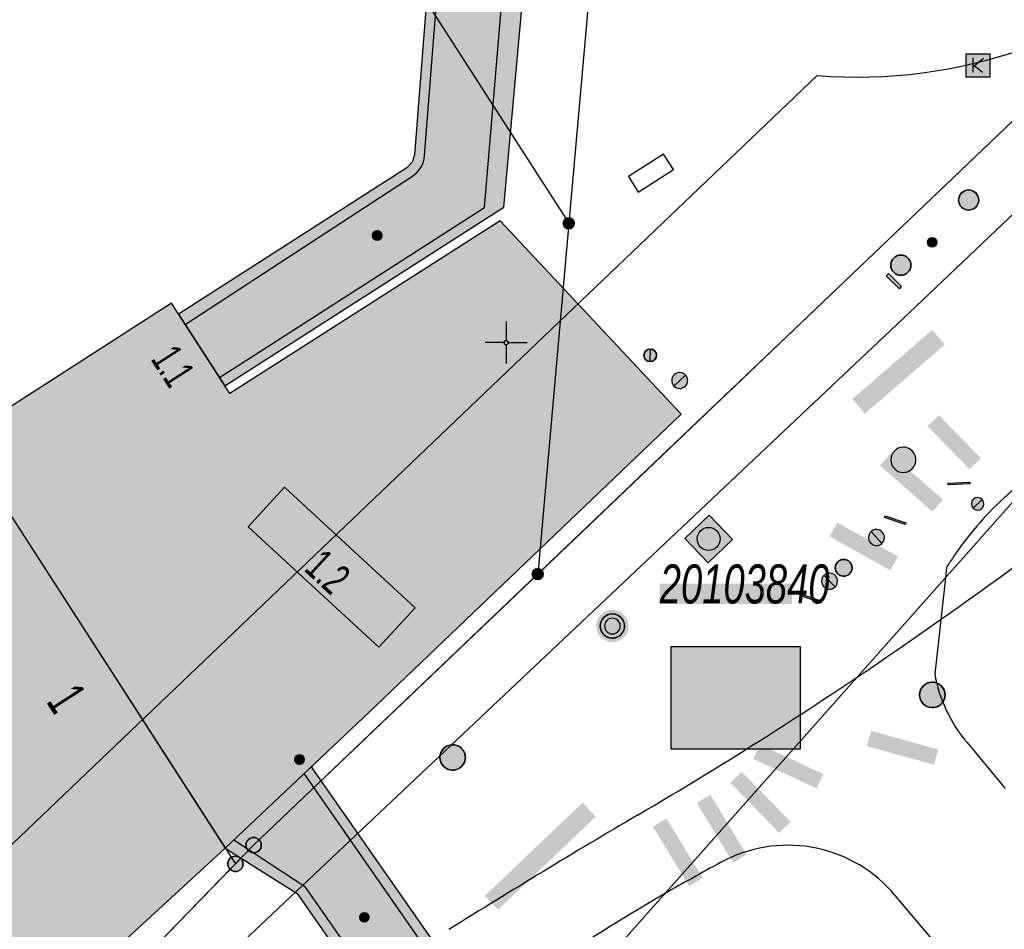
# Model space of a CAD drawing. Header units: metres. Extents: x 2695560 to 2696939, y 1260491 to 1262050.
# Tile 765 of 1005: x 2696436 to 2696466, y 1261357 to 1261384. Entities that reach past the tile are written whole.
import ezdxf

# ---------------------------------------------------------------- set-up
doc = ezdxf.new("R2010")
doc.units = ezdxf.units.M
doc.linetypes.add('AUSGEZOGEN', pattern=[0])
for name, color, linetype in [('XR$1$AV_Flächen (EO)', 7, 'AUSGEZOGEN'), ('XR$1$AV_Gebäudeflächen (BB)', 7, 'AUSGEZOGEN'), ('XR$1$AV_Gebäudeflächen ut.', 7, 'AUSGEZOGEN'), ('XR$1$AV_Grenzpunkte', 7, 'AUSGEZOGEN'), ('XR$1$AV_Haus-Nr.', 7, 'AUSGEZOGEN'), ('XR$1$AV_Koordinatennetzpunkte', 7, 'AUSGEZOGEN'), ('XR$1$AV_Lagefixpunkt-Nr.', 7, 'AUSGEZOGEN'), ('XR$1$AV_Lagefixpunkte', 7, 'AUSGEZOGEN'), ('XR$1$AV_Linien (BB)', 7, 'AUSGEZOGEN'), ('XR$1$AV_Linien (EO)', 7, 'AUSGEZOGEN'), ('XR$1$AW_LK_Schachtdeckel', 24, 'AUSGEZOGEN'), ('XR$1$EW_LK_Bauwerk_FL_Linie_Punkt', 1, 'AUSGEZOGEN'), ('XR$1$EW_LK_Knoten', 1, 'AUSGEZOGEN'), ('XR$1$FM_LK_SW_TRASSEKNOTEN', 94, 'AUSGEZOGEN'), ('XR$1$Liegenschaftsgrenzen', 7, 'AUSGEZOGEN'), ('XR$1$PFAV', 255, 'AUSGEZOGEN'), ('XR$1$PFAW', 255, 'AUSGEZOGEN'), ('XR$1$PFEW', 255, 'AUSGEZOGEN'), ('XR$1$PFWA', 255, 'AUSGEZOGEN'), ('XR$1$PFWFM', 255, 'AUSGEZOGEN'), ('XR$1$RAEW', 8, 'AUSGEZOGEN'), ('XR$1$RP_Abstandslinie', 7, 'AUSGEZOGEN'), ('XR$1$TV_LK_KNOTEN', 92, 'AUSGEZOGEN'), ('XR$1$WA_LK_Absperrarmatur', 171, 'AUSGEZOGEN'), ('XR$1$WA_LK_Rohrleitungsteil', 171, 'AUSGEZOGEN')]:
    doc.layers.add(name, color=color, linetype=linetype)
doc.styles.add('ARIAL', font='arial.ttf')

# ---------------------------------------------------------------- blocks, each defined once
blk = doc.blocks.new('COMPLEXOBJECT_249')
at = {"layer": 'XR$1$AV_Linien (BB)', "color": 7, "linetype": 'AUSGEZOGEN', "transparency": 33554687}
blk.add_lwpolyline([(6467.25, 11372.69), (6466.83, 11372.255), (6464.813, 11370.353)], dxfattribs=at)
blk.add_arc((6471.284, 11363.284), 9.584, 132.4715, 146.2448, dxfattribs=at)
blk = doc.blocks.new('COMPLEXOBJECT_381')
at = {"layer": 'XR$1$AV_Linien (BB)', "color": 7, "linetype": 'AUSGEZOGEN', "transparency": 33554687}
blk.add_line((6463.116, 11368.297), (6463.083, 11367.998), dxfattribs=at)
blk.add_arc((6469.716, 11364.287), 7.723, 145.9642, 148.714, dxfattribs=at)
blk = doc.blocks.new('COMPLEXOBJECT_387')
at = {"layer": 'XR$1$AV_Linien (BB)', "color": 7, "linetype": 'AUSGEZOGEN', "transparency": 33554687}
for p, q in [((6463.083, 11367.998), (6462.764, 11365.134)), ((6463.727, 11363.084), (6464.867, 11361.714))]:
    blk.add_line(p, q, dxfattribs=at)
blk.add_arc((6467.086, 11365.913), 4.392, 190.2186, 220.1056, dxfattribs=at)
blk = doc.blocks.new('COMPLEXOBJECT_392')
at = {"layer": 'XR$1$AV_Linien (BB)', "color": 7, "linetype": 'AUSGEZOGEN', "transparency": 33554687}
blk.add_line((6470.138, 11348.488), (6461.473, 11358.662), dxfattribs=at)
for centre, radius, start, end in [((6458.394, 11355.873), 4.154, 42.1636, 118.8825), ((6484.263, 11307.659), 58.87, 118.26294, 120.13049)]:
    blk.add_arc(centre, radius, start, end, dxfattribs=at)
blk = doc.blocks.new('COMPLEXOBJECT_520')
at = {"layer": 'XR$1$AV_Linien (BB)', "color": 7, "linetype": 'AUSGEZOGEN', "transparency": 33554687}
blk.add_lwpolyline([(6424.338, 11371.564), (6424.447, 11371.635), (6424.467, 11371.604), (6425.259, 11370.378), (6425.032, 11370.232), (6426.356, 11368.175), (6427.956, 11365.692), (6428.183, 11365.838), (6428.279, 11365.726), (6429.096, 11366.242), (6430.314, 11367.012), (6435.117, 11370.047), (6441.633, 11359.941), (6435.563, 11354.361), (6435.649, 11354.267), (6420.792, 11340.609), (6408.044, 11326.394), (6407.948, 11326.482)], dxfattribs=at)
blk = doc.blocks.new('COMPLEXOBJECT_971')
at = {"layer": 'XR$1$AV_Flächen (EO)', "color": 7, "linetype": 'AUSGEZOGEN', "transparency": 33554687}
for points in [[(6440.244, 11375.851), (6441.625, 11373.712), (6449.928, 11379.037), (6450.739, 11387.926), (6452.233, 11387.797), (6453.032, 11396.551), (6455.723, 11396.329), (6455.976, 11399.62), (6457.305, 11398.164), (6457.848, 11404.281), (6456.348, 11404.414), (6456.76, 11408.784), (6457.551, 11413.725), (6459.623, 11421.812), (6461.801, 11427.694), (6463.965, 11431.841), (6464.84, 11433.164), (6465.575, 11434.279), (6467.541, 11437.262), (6471.332, 11441.655), (6475.374, 11445.857)], [(6453.01, 11400.642), (6451.022, 11400.851), (6450.221, 11397.726), (6449.819, 11397.829), (6448.987, 11395.517), (6449.29, 11395.398), (6446.086, 11387.637), (6447.631, 11385.18), (6447.274, 11380.594), (6447.205, 11380.376), (6447.046, 11380.212), (6440.244, 11375.851)]]:
    blk.add_lwpolyline(points, dxfattribs=at)
blk = doc.blocks.new('COMPLEXOBJECT_1036')
at = {"layer": 'XR$1$AV_Linien (EO)', "color": 7, "linetype": 'AUSGEZOGEN', "transparency": 33554687}
blk.add_line((6440.443, 11375.543), (6447.208, 11379.96), dxfattribs=at)
blk.add_lwpolyline([(6447.573, 11380.571), (6447.938, 11385.255), (6446.422, 11387.666), (6449.683, 11395.565), (6449.368, 11395.689), (6450.009, 11397.471), (6450.438, 11397.361), (6451.248, 11400.525), (6453.675, 11400.271), (6454.476, 11409.064)], dxfattribs=at)
blk.add_arc((6446.777, 11380.632), 0.798, 302.6783, 355.6151, dxfattribs=at)
blk = doc.blocks.new('COMPLEXOBJECT_1113')
at = {"layer": 'XR$1$AV_Linien (EO)', "color": 7, "linetype": 'AUSGEZOGEN', "transparency": 33554687}
for centre, radius, start, end in [((6367.885, 11501.758), 165.114, 304.5823, 307.7203), ((6390.797, 11468.534), 124.756, 300.3938, 304.57945), ((6567.742, 11166.971), 224.886, 120.40758, 122.08209)]:
    blk.add_arc(centre, radius, start, end, dxfattribs=at)
blk = doc.blocks.new('BWAV1')
at = {"layer": 'XR$1$PFAV', "transparency": 33554687}
blk.add_hatch(color=7, dxfattribs=at).paths.add_polyline_path([(0.67, 0), (0.656, 0.135), (0.616, 0.264), (0.55, 0.383), (0.462, 0.486), (0.354, 0.569), (0.233, 0.628), (0.101, 0.662), (-0.034, 0.669), (-0.168, 0.649), (-0.295, 0.602), (-0.41, 0.53), (-0.508, 0.436), (-0.586, 0.325), (-0.639, 0.201), (-0.667, 0.068), (-0.667, -0.068), (-0.639, -0.201), (-0.586, -0.325), (-0.508, -0.436), (-0.41, -0.53), (-0.295, -0.602), (-0.168, -0.649), (-0.034, -0.669), (0.101, -0.662), (0.233, -0.628), (0.354, -0.569), (0.462, -0.486), (0.55, -0.383), (0.616, -0.264), (0.656, -0.135)])
at = {"color": 7, "transparency": 33554687}
for radius, start, end in [(0.5, 91.1948, 268.8052), (0.5, 268.8052, 91.1948), (0.326, 91.1948, 268.8052), (0.326, 268.8052, 91.1948)]:
    blk.add_arc((0, 0), radius, start, end, dxfattribs=at)
at = {"layer": 'XR$1$PFAV', "transparency": 33554687}
blk.add_circle((0, 0), 0.5, dxfattribs=at)
blk = doc.blocks.new('BAV15')
at = {"layer": 'XR$1$PFAV', "transparency": 33554687}
blk.add_hatch(color=7, dxfattribs=at).paths.add_polyline_path([(0.5, 0), (0.49, 0.101), (0.459, 0.197), (0.41, 0.286), (0.344, 0.362), (0.264, 0.424), (0.174, 0.469), (0.076, 0.494), (-0.025, 0.499), (-0.125, 0.484), (-0.22, 0.449), (-0.306, 0.395), (-0.379, 0.326), (-0.437, 0.243), (-0.477, 0.15), (-0.497, 0.051), (-0.497, -0.051), (-0.477, -0.15), (-0.437, -0.243), (-0.379, -0.326), (-0.306, -0.395), (-0.22, -0.449), (-0.125, -0.484), (-0.025, -0.499), (0.076, -0.494), (0.174, -0.469), (0.264, -0.424), (0.344, -0.362), (0.41, -0.286), (0.459, -0.197), (0.49, -0.101)])
at = {"color": 7, "transparency": 33554687}
for start, end in [(90, 270), (270, 90)]:
    blk.add_arc((0, 0), 0.5, start, end, dxfattribs=at)
at = {"layer": 'XR$1$PFAV', "transparency": 33554687}
blk.add_circle((0, 0), 0.5, dxfattribs=at)
blk = doc.blocks.new('BAV2041')
at = {"color": 7, "transparency": 33554687}
for p, q in [((0, 0.5), (0, 0.05)), ((-0.05, 0), (-0.5, 0)), ((0.05, 0), (0.5, 0)), ((0, -0.05), (0, -0.5))]:
    blk.add_line(p, q, dxfattribs=at)
blk.add_circle((0, 0), 0.05, dxfattribs=at)
for start, end in [(90, 270), (270, 90)]:
    blk.add_arc((0, 0), 0.05, start, end, dxfattribs=at)
blk = doc.blocks.new('BAW2088')
at = {"layer": 'XR$1$PFAW', "transparency": 33554687}
blk.add_hatch(color=253, dxfattribs=at).paths.add_polyline_path([(0.51, 0), (0.5, 0.101), (0.47, 0.197), (0.421, 0.286), (0.355, 0.362), (0.275, 0.424), (0.184, 0.469), (0.086, 0.494), (-0.015, 0.499), (-0.115, 0.484), (-0.21, 0.449), (-0.296, 0.395), (-0.369, 0.326), (-0.427, 0.243), (-0.467, 0.15), (-0.487, 0.051), (-0.487, -0.051), (-0.467, -0.15), (-0.427, -0.243), (-0.369, -0.326), (-0.296, -0.395), (-0.21, -0.449), (-0.115, -0.484), (-0.015, -0.499), (0.086, -0.494), (0.184, -0.469), (0.275, -0.424), (0.355, -0.362), (0.421, -0.286), (0.47, -0.197), (0.5, -0.101)])
at = {"transparency": 33554687}
for start, end in [(91.1948, 268.8052), (268.8052, 91.1948)]:
    blk.add_arc((0.01, 0), 0.5, start, end, dxfattribs=at)
at = {"layer": 'XR$1$PFAW', "transparency": 33554687}
blk.add_circle((0.01, 0), 0.5, dxfattribs=at)
blk = doc.blocks.new('BAW2087')
at = {"lineweight": 25, "true_color": 0x000000, "transparency": 33554687}
h = blk.add_hatch(color=18, dxfattribs=at)
h.paths.add_polyline_path([(-0.5, 0.5), (-0.5, -0.5), (0.5, -0.5), (0.5, 0.5)])
h.paths.add_polyline_path([(0.337, -0.069), (0.316, -0.136), (0.282, -0.196), (0.237, -0.249), (0.182, -0.292), (0.119, -0.322), (0.052, -0.34), (-0.017, -0.343), (-0.086, -0.333), (-0.151, -0.309), (-0.21, -0.272), (-0.261, -0.224), (-0.301, -0.167), (-0.328, -0.103), (-0.342, -0.035), (-0.342, 0.035), (-0.328, 0.103), (-0.301, 0.167), (-0.261, 0.224), (-0.21, 0.272), (-0.151, 0.309), (-0.086, 0.333), (-0.017, 0.343), (0.052, 0.34), (0.119, 0.322), (0.182, 0.292), (0.237, 0.249), (0.282, 0.196), (0.316, 0.136), (0.337, 0.069), (0.344, 0)], flags=16)
at = {"layer": 'XR$1$PFAW', "lineweight": 25, "transparency": 33554687}
blk.add_hatch(color=7, dxfattribs=at).paths.add_polyline_path([(0.344, 0), (0.337, 0.069), (0.316, 0.136), (0.282, 0.196), (0.237, 0.249), (0.182, 0.292), (0.119, 0.322), (0.052, 0.34), (-0.017, 0.343), (-0.086, 0.333), (-0.151, 0.309), (-0.21, 0.272), (-0.261, 0.224), (-0.301, 0.167), (-0.328, 0.103), (-0.342, 0.035), (-0.342, -0.035), (-0.328, -0.103), (-0.301, -0.167), (-0.261, -0.224), (-0.21, -0.272), (-0.151, -0.309), (-0.086, -0.333), (-0.017, -0.343), (0.052, -0.34), (0.119, -0.322), (0.182, -0.292), (0.237, -0.249), (0.282, -0.196), (0.316, -0.136), (0.337, -0.069)])
at = {"lineweight": 25, "transparency": 33554687}
for p, q in [((-0.5, 0.5, 0.993), (0.5, 0.5, 0.993)), ((-0.5, -0.5, 0.993), (-0.5, 0.5, 0.993)), ((0.5, 0.5, 0.993), (0.5, -0.5, 0.993)), ((0.5, -0.5, 0.993), (-0.5, -0.5, 0.993))]:
    blk.add_line(p, q, dxfattribs=at)
blk.add_circle((0, 0), 0.344, dxfattribs=at)
at = {"layer": 'XR$1$PFAW', "lineweight": 25, "transparency": 33554687}
blk.add_line((-0.5, 0.5), (0.5, 0.5), dxfattribs=at)
at = {"layer": 'XR$1$PFAW', "color": 31, "lineweight": 25, "transparency": 33554687}
for p, q in [((-0.5, -0.5), (-0.5, 0.5)), ((0.5, 0.5), (0.5, -0.5)), ((0.5, -0.5), (-0.5, -0.5))]:
    blk.add_line(p, q, dxfattribs=at)
at = {"layer": 'XR$1$PFAW', "lineweight": 25, "transparency": 33554687}
blk.add_circle((0, 0), 0.344, dxfattribs=at)
blk = doc.blocks.new('BWA2013')
at = {"true_color": 0x000000, "transparency": 33554687}
blk.add_hatch(color=18, dxfattribs=at).paths.add_polyline_path([(-0.291, -0.409), (0.352, 0.357), (0.291, 0.409), (-0.352, -0.357)])
at = {"transparency": 33554687}
blk.add_lwpolyline([(-0.291, -0.409), (-0.352, -0.357), (0.291, 0.409), (0.352, 0.357), (-0.291, -0.409)], close=True, dxfattribs=at)
blk = doc.blocks.new('BWA965')
at = {"layer": 'XR$1$PFWA', "transparency": 33554687}
blk.add_hatch(color=7, dxfattribs=at).paths.add_polyline_path([(0, 0.5), (-0.051, 0.497), (-0.101, 0.49), (-0.15, 0.477), (-0.197, 0.459), (-0.243, 0.437), (-0.286, 0.41), (-0.326, 0.379), (-0.362, 0.344), (-0.395, 0.306), (-0.424, 0.264), (-0.449, 0.22), (-0.469, 0.174), (-0.484, 0.125), (-0.494, 0.076), (-0.499, 0.025), (-0.499, -0.025), (-0.494, -0.076), (-0.484, -0.125), (-0.469, -0.174), (-0.449, -0.22), (-0.424, -0.264), (-0.395, -0.306), (-0.362, -0.344), (-0.326, -0.379), (-0.286, -0.41), (-0.243, -0.437), (-0.197, -0.459), (-0.15, -0.477), (-0.101, -0.49), (-0.051, -0.497), (0, -0.5), (0.051, -0.497), (0.101, -0.49), (0.15, -0.477), (0.197, -0.459), (0.243, -0.437), (0.286, -0.41), (0.326, -0.379), (0.362, -0.344), (0.395, -0.306), (0.424, -0.264), (0.449, -0.22), (0.469, -0.174), (0.484, -0.125), (0.494, -0.076), (0.499, -0.025), (0.499, 0.025), (0.494, 0.076), (0.484, 0.125), (0.469, 0.174), (0.449, 0.22), (0.424, 0.264), (0.395, 0.306), (0.362, 0.344), (0.326, 0.379), (0.286, 0.41), (0.243, 0.437), (0.197, 0.459), (0.15, 0.477), (0.101, 0.49), (0.051, 0.497)])
at = {"transparency": 33554687}
blk.add_line((0, 0.5), (0, -0.5), dxfattribs=at)
for start, end in [(90, 270), (270, 90)]:
    blk.add_arc((0, 0), 0.5, start, end, dxfattribs=at)
blk = doc.blocks.new('BWA2008')
at = {"layer": 'XR$1$PFWA', "transparency": 33554687}
blk.add_hatch(color=7, dxfattribs=at).paths.add_polyline_path([(0.5, 0.5), (0.49, 0.601), (0.459, 0.697), (0.41, 0.786), (0.344, 0.862), (0.264, 0.924), (0.174, 0.969), (0.076, 0.994), (-0.025, 0.999), (-0.125, 0.984), (-0.22, 0.949), (-0.306, 0.895), (-0.379, 0.826), (-0.437, 0.743), (-0.477, 0.65), (-0.497, 0.551), (-0.497, 0.449), (-0.477, 0.35), (-0.437, 0.257), (-0.379, 0.174), (-0.306, 0.105), (-0.22, 0.051), (-0.125, 0.016), (-0.025, 0.001), (0.076, 0.006), (0.174, 0.031), (0.264, 0.076), (0.344, 0.138), (0.41, 0.214), (0.459, 0.303), (0.49, 0.399)])
at = {"transparency": 33554687}
for start, end in [(90, 180), (0, 90), (180, 270), (270, 0)]:
    blk.add_arc((0, 0.5), 0.5, start, end, dxfattribs=at)
at = {"layer": 'XR$1$PFWA', "transparency": 33554687}
blk.add_circle((0, 0.5), 0.5, dxfattribs=at)
blk = doc.blocks.new('BWA2012')
at = {"layer": 'XR$1$PFWA', "transparency": 33554687}
blk.add_hatch(color=7, dxfattribs=at).paths.add_polyline_path([(0.5, 0), (0.49, 0.101), (0.459, 0.197), (0.41, 0.286), (0.344, 0.362), (0.264, 0.424), (0.174, 0.469), (0.076, 0.494), (-0.025, 0.499), (-0.125, 0.484), (-0.22, 0.449), (-0.306, 0.395), (-0.379, 0.326), (-0.437, 0.243), (-0.477, 0.15), (-0.497, 0.051), (-0.497, -0.051), (-0.477, -0.15), (-0.437, -0.243), (-0.379, -0.326), (-0.306, -0.395), (-0.22, -0.449), (-0.125, -0.484), (-0.025, -0.499), (0.076, -0.494), (0.174, -0.469), (0.264, -0.424), (0.344, -0.362), (0.41, -0.286), (0.459, -0.197), (0.49, -0.101)])
at = {"transparency": 33554687}
blk.add_line((0.354, 0.354), (-0.354, -0.354), dxfattribs=at)
for start, end in [(45, 225), (225, 45)]:
    blk.add_arc((0, 0), 0.5, start, end, dxfattribs=at)
at = {"layer": 'XR$1$PFWA', "transparency": 33554687}
blk.add_circle((0, 0), 0.5, dxfattribs=at)
blk = doc.blocks.new('BEW15')
at = {"layer": 'XR$1$PFEW', "transparency": 33554687}
h = blk.add_hatch(color=7, dxfattribs=at)
h.paths.add_polyline_path([(-0.5, 0), (-0.497, -0.05), (-0.489, -0.1), (-0.477, -0.15), (-0.459, -0.197), (-0.437, -0.242), (-0.41, -0.285), (-0.379, -0.326), (-0.344, -0.362), (-0.306, -0.395), (-0.264, -0.424), (-0.22, -0.449), (-0.173, -0.469), (-0.125, -0.484), (-0.075, -0.494), (-0.025, -0.499), (0.026, -0.499), (0.076, -0.494), (0.126, -0.484), (0.174, -0.469), (0.22, -0.449), (0.265, -0.424), (0.306, -0.395), (0.345, -0.362), (0.38, -0.326), (0.411, -0.285), (0.437, -0.242), (0.46, -0.197), (0.477, -0.15), (0.49, -0.1), (0.498, -0.05), (0.5, 0), (0.498, 0.051), (0.49, 0.101), (0.477, 0.15), (0.46, 0.197), (0.437, 0.243), (0.411, 0.286), (0.38, 0.326), (0.345, 0.363), (0.306, 0.396), (0.265, 0.424), (0.22, 0.449), (0.174, 0.469), (0.126, 0.484), (0.076, 0.494), (0.026, 0.5), (-0.025, 0.5), (-0.075, 0.494), (-0.125, 0.484), (-0.173, 0.469), (-0.22, 0.449), (-0.264, 0.424), (-0.306, 0.396), (-0.344, 0.363), (-0.379, 0.326), (-0.41, 0.286), (-0.437, 0.243), (-0.459, 0.197), (-0.477, 0.15), (-0.489, 0.101), (-0.497, 0.051)])
h.paths.add_polyline_path([(0.01, 0.001), (0.01, 0), (0.01, -0.001), (0.01, -0.002), (0.01, -0.003), (0.009, -0.004), (0.009, -0.005), (0.009, -0.006), (0.008, -0.006), (0.007, -0.007), (0.006, -0.008), (0.006, -0.008), (0.005, -0.009), (0.004, -0.009), (0.003, -0.01), (0.002, -0.01), (0.001, -0.01), (0, -0.01), (-0.001, -0.01), (-0.002, -0.01), (-0.003, -0.009), (-0.004, -0.009), (-0.005, -0.008), (-0.006, -0.008), (-0.007, -0.007), (-0.007, -0.006), (-0.008, -0.006), (-0.008, -0.005), (-0.009, -0.004), (-0.009, -0.003), (-0.009, -0.002), (-0.01, -0.001), (-0.01, 0), (-0.01, 0.001), (-0.009, 0.002), (-0.009, 0.003), (-0.009, 0.004), (-0.008, 0.005), (-0.008, 0.006), (-0.007, 0.007), (-0.007, 0.007), (-0.006, 0.008), (-0.005, 0.009), (-0.004, 0.009), (-0.003, 0.01), (-0.002, 0.01), (-0.001, 0.01), (0, 0.01), (0.001, 0.01), (0.002, 0.01), (0.003, 0.01), (0.004, 0.01), (0.005, 0.009), (0.006, 0.009), (0.006, 0.008), (0.007, 0.007), (0.008, 0.007), (0.009, 0.006), (0.009, 0.005), (0.009, 0.004), (0.01, 0.003), (0.01, 0.002)], flags=16)
at = {"color": 1, "transparency": 33554687}
for start, end in [(0, 180), (180, 0)]:
    blk.add_arc((0, 0), 0.5, start, end, dxfattribs=at)
at = {"layer": 'XR$1$PFEW', "transparency": 33554687}
blk.add_circle((0, 0), 0.5, dxfattribs=at)
blk = doc.blocks.new('BEW957')
at = {"layer": 'XR$1$RAEW', "transparency": 33554687}
blk.add_hatch(color=1, dxfattribs=at).paths.add_polyline_path([(-0.5, 0), (-0.5, -0.05), (-0.49, -0.1), (-0.48, -0.15), (-0.46, -0.2), (-0.44, -0.24), (-0.41, -0.29), (-0.38, -0.33), (-0.34, -0.36), (-0.31, -0.4), (-0.26, -0.42), (-0.22, -0.45), (-0.17, -0.47), (-0.13, -0.48), (-0.08, -0.49), (-0.03, -0.5), (0.03, -0.5), (0.08, -0.49), (0.13, -0.48), (0.17, -0.47), (0.22, -0.45), (0.26, -0.42), (0.31, -0.4), (0.34, -0.36), (0.38, -0.33), (0.41, -0.29), (0.44, -0.24), (0.46, -0.2), (0.48, -0.15), (0.49, -0.1), (0.5, -0.05), (0.5, 0), (0.5, 0.05), (0.49, 0.1), (0.48, 0.15), (0.46, 0.2), (0.44, 0.24), (0.41, 0.29), (0.38, 0.33), (0.34, 0.36), (0.31, 0.4), (0.26, 0.42), (0.22, 0.45), (0.17, 0.47), (0.13, 0.48), (0.08, 0.49), (0.03, 0.5), (-0.03, 0.5), (-0.08, 0.49), (-0.13, 0.48), (-0.17, 0.47), (-0.22, 0.45), (-0.26, 0.42), (-0.31, 0.4), (-0.34, 0.36), (-0.38, 0.33), (-0.41, 0.29), (-0.44, 0.24), (-0.46, 0.2), (-0.48, 0.15), (-0.49, 0.1), (-0.5, 0.05)])
at = {"color": 1, "transparency": 33554687}
for start, end in [(90, 180), (180, 270), (0, 90), (270, 0)]:
    blk.add_arc((0, 0), 0.5, start, end, dxfattribs=at)
at = {"layer": 'XR$1$RAEW', "color": 1, "transparency": 33554687}
blk.add_circle((0, 0), 0.5, dxfattribs=at)
blk = doc.blocks.new('BEWG5')
at = {"transparency": 33554687}
blk.add_hatch(color=1, dxfattribs=at).paths.add_polyline_path([(-0.083375, -0.5), (0.083375, -0.5), (0.083375, 0.5), (-0.083375, 0.5)])
at = {"color": 1, "transparency": 33554687}
blk.add_lwpolyline([(-0.083375, -0.5), (0.083375, -0.5), (0.083375, 0.5), (-0.083375, 0.5), (-0.083375, -0.5)], close=True, dxfattribs=at)
blk = doc.blocks.new('BWFM2')
at = {"layer": 'XR$1$PFWFM', "transparency": 33554687}
blk.add_hatch(color=7, dxfattribs=at).paths.add_polyline_path([(0, 0.5), (-0.05, 0.496), (-0.099, 0.488), (-0.147, 0.474), (-0.194, 0.456), (-0.238, 0.434), (-0.28, 0.407), (-0.32, 0.376), (-0.355, 0.341), (-0.388, 0.303), (-0.416, 0.261), (-0.44, 0.217), (-0.459, 0.171), (-0.474, 0.124), (-0.484, 0.075), (-0.489, 0.025), (-0.489, -0.025), (-0.484, -0.075), (-0.474, -0.124), (-0.459, -0.171), (-0.44, -0.217), (-0.416, -0.261), (-0.388, -0.303), (-0.355, -0.341), (-0.32, -0.376), (-0.28, -0.407), (-0.238, -0.434), (-0.194, -0.456), (-0.147, -0.474), (-0.099, -0.488), (-0.05, -0.496), (0, -0.5), (0.051, -0.498), (0.102, -0.492), (0.152, -0.48), (0.2, -0.462), (0.247, -0.441), (0.291, -0.414), (0.332, -0.383), (0.369, -0.348), (0.403, -0.309), (0.433, -0.268), (0.458, -0.223), (0.478, -0.176), (0.494, -0.127), (0.505, -0.077), (0.51, -0.026), (0.51, 0.026), (0.505, 0.077), (0.494, 0.127), (0.478, 0.176), (0.458, 0.223), (0.433, 0.268), (0.403, 0.309), (0.369, 0.348), (0.332, 0.383), (0.291, 0.414), (0.247, 0.441), (0.2, 0.462), (0.152, 0.48), (0.102, 0.492), (0.051, 0.498)])
at = {"color": 94, "transparency": 33554687}
for start, end in [(91.1948, 268.8052), (268.8052, 91.1948)]:
    blk.add_arc((0.01, 0), 0.5, start, end, dxfattribs=at)
blk = doc.blocks.new('BTV1')
at = {"layer": 'XR$1$PFWFM', "transparency": 33554687}
blk.add_hatch(color=7, dxfattribs=at).paths.add_polyline_path([(-0.5, 0.5), (-0.5, -0.5), (0.5, -0.5), (0.5, 0.5)])
at = {"color": 92, "transparency": 33554687}
for p, q in [((-0.219, 0.321), (-0.219, -0.298)), ((-0.208, -0.05), (0.23, 0.31)), ((-0.159, 0.001), (0.192, -0.283))]:
    blk.add_line(p, q, dxfattribs=at)
blk.add_polyline3d([(-0.5, 0.5, 0.993), (0.5, 0.5, 0.993), (0.5, -0.5, 0.993), (-0.5, -0.5, 0.993)], close=True, dxfattribs=at)

msp = doc.modelspace()

# ---------------------------------------------------------------- hatches: boundary and pattern name
at = {"transparency": 33554687}
for points in [[(2696449.853, 1261380.717), (2696449.442, 1261380.328), (2696450.305, 1261379.419), (2696450.716, 1261379.808)], [(2696461.281, 1261373.13), (2696461.659, 1261372.695), (2696464.035, 1261374.754), (2696463.657, 1261375.189)], [(2696463.86, 1261372.649), (2696463.522, 1261372.319), (2696464.774, 1261371.035), (2696465.112, 1261371.365)], [(2696462.413, 1261371.504), (2696462.102, 1261371.149), (2696463.668, 1261369.774), (2696463.98, 1261370.13)], [(2696460.832, 1261369.451), (2696460.602, 1261369.039), (2696462.413, 1261368.027), (2696462.643, 1261368.439)], [(2696455.546, 1261367.627), (2696455.546, 1261367.024), (2696459.481, 1261367.024), (2696459.481, 1261367.627)], [(2696455.885, 1261365.756), (2696455.885, 1261362.7), (2696459.726, 1261362.7), (2696459.726, 1261365.756)], [(2696461.84, 1261363.244), (2696461.714, 1261362.788), (2696463.714, 1261362.237), (2696463.84, 1261362.692)], [(2696458.531, 1261362.838), (2696458.331, 1261362.411), (2696460.219, 1261361.527), (2696460.419, 1261361.955)], [(2696457.987, 1261362.026), (2696457.648, 1261361.696), (2696459.103, 1261360.203), (2696459.441, 1261360.533)], [(2696457.049, 1261361.342), (2696456.646, 1261361.097), (2696457.729, 1261359.316), (2696458.133, 1261359.562)], [(2696450.334, 1261358.329), (2696450.73, 1261357.914), (2696453.64, 1261360.691), (2696453.244, 1261361.106)], [(2696455.746, 1261360.636), (2696455.342, 1261360.39), (2696456.421, 1261358.618), (2696456.825, 1261358.864)]]:
    msp.add_hatch(color=7, dxfattribs=at).paths.add_polyline_path(points)
at = {"layer": 'XR$1$AV_Gebäudeflächen (BB)', "true_color": 0xd2d2d2, "transparency": 33554687}
for points in [[(2696425.308, 1261371.374), (2696387.759, 1261346.854), (2696398.501, 1261333.509), (2696398.646, 1261333.625), (2696404.452, 1261326.412), (2696404.558, 1261326.287), (2696404.671, 1261326.169), (2696404.791, 1261326.056), (2696404.916, 1261325.951), (2696405.048, 1261325.853), (2696405.184, 1261325.763), (2696405.325, 1261325.68), (2696405.471, 1261325.605), (2696405.621, 1261325.538), (2696405.774, 1261325.48), (2696405.93, 1261325.431), (2696406.089, 1261325.39), (2696406.25, 1261325.359), (2696406.412, 1261325.336), (2696406.575, 1261325.322), (2696406.739, 1261325.318), (2696406.903, 1261325.323), (2696407.066, 1261325.337), (2696407.228, 1261325.36), (2696407.389, 1261325.392), (2696407.548, 1261325.433), (2696407.704, 1261325.482), (2696407.857, 1261325.541), (2696408.007, 1261325.608), (2696408.152, 1261325.683), (2696408.293, 1261325.766), (2696408.43, 1261325.857), (2696408.561, 1261325.955), (2696408.686, 1261326.061), (2696408.805, 1261326.173), (2696408.918, 1261326.292), (2696409.014, 1261326.204), (2696421.762, 1261340.419), (2696436.619, 1261354.077), (2696436.533, 1261354.171), (2696442.603, 1261359.751), (2696436.087, 1261369.857), (2696431.284, 1261366.822), (2696430.066, 1261366.052), (2696429.249, 1261365.536), (2696429.153, 1261365.648), (2696428.926, 1261365.502), (2696427.326, 1261367.985), (2696426.002, 1261370.042), (2696426.229, 1261370.188), (2696425.437, 1261371.414), (2696425.417, 1261371.445)], [(2696447.181, 1261365.736), (2696448.265, 1261366.91), (2696444.371, 1261370.5), (2696443.288, 1261369.325)]]:
    msp.add_hatch(color=254, dxfattribs=at).paths.add_polyline_path(points)
at = {"layer": 'XR$1$AV_Gebäudeflächen ut.', "true_color": 0xf5f5f5, "transparency": 33554687}
for points in [[(2696441.214, 1261375.661), (2696442.595, 1261373.522), (2696450.898, 1261378.847), (2696451.709, 1261387.736), (2696453.203, 1261387.607), (2696454.002, 1261396.361), (2696456.693, 1261396.139), (2696456.946, 1261399.43), (2696458.275, 1261397.974), (2696458.818, 1261404.091), (2696457.318, 1261404.224), (2696457.73, 1261408.594), (2696458.521, 1261413.535), (2696460.593, 1261421.622), (2696462.771, 1261427.504), (2696464.935, 1261431.651), (2696465.81, 1261432.974), (2696466.545, 1261434.089), (2696468.511, 1261437.072), (2696472.302, 1261441.465), (2696476.344, 1261445.667), (2696476.353, 1261445.676), (2696476.362, 1261445.684), (2696476.372, 1261445.691), (2696476.382, 1261445.699), (2696476.392, 1261445.706), (2696476.403, 1261445.712), (2696476.414, 1261445.718), (2696476.425, 1261445.724), (2696476.436, 1261445.729), (2696476.447, 1261445.734), (2696476.459, 1261445.738), (2696476.471, 1261445.742), (2696476.483, 1261445.745), (2696476.495, 1261445.748), (2696476.507, 1261445.75), (2696476.519, 1261445.752), (2696476.532, 1261445.753), (2696476.544, 1261445.754), (2696476.556, 1261445.754), (2696476.569, 1261445.754), (2696476.581, 1261445.753), (2696476.594, 1261445.751), (2696476.606, 1261445.749), (2696476.618, 1261445.747), (2696476.63, 1261445.744), (2696476.642, 1261445.741), (2696476.654, 1261445.737), (2696476.665, 1261445.733), (2696476.677, 1261445.728), (2696476.688, 1261445.723), (2696476.699, 1261445.717), (2696477.792, 1261444.553), (2696478.909, 1261445.566), (2696479.132, 1261445.767), (2696478.061, 1261446.957), (2696478.054, 1261446.965), (2696478.047, 1261446.974), (2696478.041, 1261446.983), (2696478.035, 1261446.993), (2696478.03, 1261447.003), (2696478.025, 1261447.013), (2696478.021, 1261447.023), (2696478.018, 1261447.034), (2696478.015, 1261447.045), (2696478.012, 1261447.056), (2696478.011, 1261447.067), (2696478.01, 1261447.078), (2696478.009, 1261447.089), (2696478.009, 1261447.1), (2696478.01, 1261447.111), (2696478.012, 1261447.122), (2696478.014, 1261447.133), (2696478.016, 1261447.144), (2696478.02, 1261447.154), (2696478.024, 1261447.165), (2696478.028, 1261447.175), (2696478.033, 1261447.185), (2696478.038, 1261447.195), (2696478.045, 1261447.204), (2696478.051, 1261447.213), (2696478.058, 1261447.222), (2696478.066, 1261447.23), (2696478.074, 1261447.238), (2696478.082, 1261447.245), (2696478.091, 1261447.252), (2696478.1, 1261447.258), (2696482.917, 1261450.417), (2696487.802, 1261453.434), (2696491.856, 1261455.335), (2696496.459, 1261456.859), (2696506.935, 1261459.664), (2696536.019, 1261466.709), (2696536.761, 1261466.979), (2696535.914, 1261469.532), (2696535.384, 1261469.333), (2696511.41, 1261463.526), (2696510.172, 1261463.226), (2696506.263, 1261462.279), (2696495.709, 1261459.349), (2696490.909, 1261457.76), (2696486.587, 1261455.733), (2696482.155, 1261453.217), (2696476.63, 1261449.46), (2696475.488, 1261450.724), (2696475.193, 1261450.495), (2696475.19, 1261450.494), (2696475.188, 1261450.493), (2696475.185, 1261450.492), (2696475.183, 1261450.491), (2696475.18, 1261450.491), (2696475.178, 1261450.49), (2696475.175, 1261450.489), (2696475.172, 1261450.489), (2696475.17, 1261450.488), (2696475.167, 1261450.487), (2696475.165, 1261450.487), (2696475.162, 1261450.486), (2696475.159, 1261450.486), (2696475.157, 1261450.486), (2696475.154, 1261450.485), (2696475.151, 1261450.485), (2696475.149, 1261450.485), (2696475.146, 1261450.484), (2696475.143, 1261450.484), (2696475.141, 1261450.484), (2696475.138, 1261450.484), (2696475.135, 1261450.484), (2696475.132, 1261450.484), (2696475.13, 1261450.484), (2696475.127, 1261450.484), (2696475.124, 1261450.484), (2696475.122, 1261450.485), (2696475.119, 1261450.485), (2696475.116, 1261450.485), (2696475.114, 1261450.486), (2696475.111, 1261450.486), (2696474.205, 1261453.715), (2696472.443, 1261453.22), (2696473.587, 1261449.144), (2696473.525, 1261449.094), (2696473.104, 1261448.741), (2696474.308, 1261447.308), (2696473.183, 1261446.155), (2696470.178, 1261442.994), (2696466.445, 1261438.657), (2696464.662, 1261435.955), (2696463.927, 1261434.841), (2696462.684, 1261432.958), (2696461.603, 1261430.884), (2696460.523, 1261428.81), (2696460.487, 1261428.732), (2696460.45, 1261428.653), (2696460.414, 1261428.575), (2696460.378, 1261428.496), (2696460.342, 1261428.417), (2696460.307, 1261428.339), (2696460.271, 1261428.26), (2696460.236, 1261428.181), (2696460.2, 1261428.102), (2696460.165, 1261428.023), (2696460.13, 1261427.944), (2696460.095, 1261427.865), (2696460.06, 1261427.786), (2696460.025, 1261427.707), (2696459.99, 1261427.628), (2696459.956, 1261427.549), (2696459.922, 1261427.47), (2696459.887, 1261427.39), (2696459.853, 1261427.311), (2696459.819, 1261427.231), (2696459.785, 1261427.152), (2696459.751, 1261427.072), (2696459.718, 1261426.993), (2696459.684, 1261426.913), (2696459.651, 1261426.833), (2696459.618, 1261426.754), (2696459.584, 1261426.674), (2696459.551, 1261426.594), (2696459.518, 1261426.514), (2696459.486, 1261426.434), (2696459.453, 1261426.354), (2696459.421, 1261426.274), (2696459.388, 1261426.194), (2696459.356, 1261426.113), (2696459.324, 1261426.033), (2696459.292, 1261425.953), (2696459.26, 1261425.872), (2696459.228, 1261425.792), (2696459.197, 1261425.712), (2696459.165, 1261425.631), (2696459.134, 1261425.551), (2696459.103, 1261425.47), (2696459.072, 1261425.389), (2696459.041, 1261425.309), (2696459.01, 1261425.228), (2696458.979, 1261425.147), (2696458.949, 1261425.066), (2696458.918, 1261424.985), (2696458.888, 1261424.904), (2696458.857, 1261424.823), (2696458.827, 1261424.742), (2696458.797, 1261424.661), (2696458.767, 1261424.58), (2696458.738, 1261424.499), (2696458.708, 1261424.418), (2696458.679, 1261424.336), (2696458.649, 1261424.255), (2696458.62, 1261424.174), (2696458.591, 1261424.092), (2696458.562, 1261424.011), (2696458.533, 1261423.93), (2696458.504, 1261423.848), (2696458.094, 1261423.996), (2696458.062, 1261423.905), (2696458.03, 1261423.813), (2696457.998, 1261423.721), (2696457.967, 1261423.63), (2696457.935, 1261423.538), (2696457.904, 1261423.446), (2696457.873, 1261423.355), (2696457.842, 1261423.263), (2696457.811, 1261423.171), (2696457.781, 1261423.079), (2696457.75, 1261422.987), (2696457.72, 1261422.895), (2696457.69, 1261422.803), (2696457.66, 1261422.711), (2696457.63, 1261422.619), (2696457.6, 1261422.526), (2696457.571, 1261422.434), (2696457.541, 1261422.342), (2696457.512, 1261422.249), (2696457.483, 1261422.157), (2696457.454, 1261422.065), (2696457.426, 1261421.972), (2696457.397, 1261421.879), (2696457.369, 1261421.787), (2696457.34, 1261421.694), (2696457.312, 1261421.601), (2696457.284, 1261421.509), (2696457.256, 1261421.416), (2696457.229, 1261421.323), (2696457.201, 1261421.23), (2696457.174, 1261421.137), (2696457.147, 1261421.044), (2696457.12, 1261420.951), (2696457.093, 1261420.858), (2696457.067, 1261420.765), (2696457.04, 1261420.672), (2696457.014, 1261420.578), (2696456.988, 1261420.485), (2696456.962, 1261420.392), (2696456.936, 1261420.298), (2696456.91, 1261420.205), (2696456.885, 1261420.112), (2696456.859, 1261420.018), (2696456.834, 1261419.925), (2696456.809, 1261419.831), (2696456.784, 1261419.737), (2696456.76, 1261419.644), (2696456.735, 1261419.55), (2696456.711, 1261419.456), (2696456.686, 1261419.362), (2696456.662, 1261419.269), (2696456.638, 1261419.175), (2696456.615, 1261419.081), (2696456.591, 1261418.987), (2696456.568, 1261418.893), (2696456.544, 1261418.799), (2696456.521, 1261418.705), (2696456.498, 1261418.611), (2696456.475, 1261418.517), (2696456.453, 1261418.422), (2696456.43, 1261418.328), (2696456.408, 1261418.234), (2696455.538, 1261414.106), (2696454.712, 1261408.943), (2696454.703, 1261408.848), (2696454.693, 1261408.752), (2696454.684, 1261408.657), (2696454.675, 1261408.562), (2696454.665, 1261408.467), (2696454.656, 1261408.371), (2696454.647, 1261408.276), (2696454.638, 1261408.181), (2696454.629, 1261408.086), (2696454.62, 1261407.99), (2696454.611, 1261407.895), (2696454.601, 1261407.8), (2696454.592, 1261407.705), (2696454.583, 1261407.609), (2696454.575, 1261407.514), (2696454.566, 1261407.419), (2696454.557, 1261407.323), (2696454.548, 1261407.228), (2696454.539, 1261407.133), (2696454.53, 1261407.037), (2696454.521, 1261406.942), (2696454.513, 1261406.847), (2696454.504, 1261406.752), (2696454.495, 1261406.656), (2696454.486, 1261406.561), (2696454.478, 1261406.466), (2696454.469, 1261406.37), (2696454.461, 1261406.275), (2696454.452, 1261406.18), (2696454.444, 1261406.084), (2696454.435, 1261405.989), (2696454.419, 1261405.81), (2696454.403, 1261405.632), (2696454.387, 1261405.453), (2696454.372, 1261405.275), (2696454.356, 1261405.096), (2696454.34, 1261404.918), (2696454.325, 1261404.739), (2696454.31, 1261404.561), (2696454.294, 1261404.382), (2696454.279, 1261404.204), (2696454.264, 1261404.025), (2696454.249, 1261403.846), (2696454.234, 1261403.668), (2696454.219, 1261403.489), (2696454.204, 1261403.311), (2696454.19, 1261403.132), (2696454.175, 1261402.953), (2696454.161, 1261402.775), (2696454.146, 1261402.596), (2696454.132, 1261402.418), (2696454.118, 1261402.239), (2696454.103, 1261402.06), (2696454.089, 1261401.882), (2696454.075, 1261401.703), (2696454.061, 1261401.524), (2696454.048, 1261401.346), (2696454.034, 1261401.167), (2696454.02, 1261400.988), (2696454.007, 1261400.809), (2696453.993, 1261400.631), (2696453.98, 1261400.452), (2696451.992, 1261400.661), (2696451.191, 1261397.536), (2696450.789, 1261397.639), (2696449.957, 1261395.327), (2696450.26, 1261395.208), (2696447.056, 1261387.447), (2696448.601, 1261384.99), (2696448.244, 1261380.404), (2696448.175, 1261380.186), (2696448.016, 1261380.022)], [(2696442.603, 1261359.751), (2696446.895, 1261363.803), (2696456.187, 1261372.677), (2696450.788, 1261378.44), (2696442.741, 1261373.296), (2696441.001, 1261375.991), (2696434.702, 1261371.932), (2696436.034, 1261369.824), (2696436.087, 1261369.857)], [(2696445.196, 1261362.199), (2696442.603, 1261359.751), (2696444.749, 1261358.394), (2696451.126, 1261349.245), (2696452.37, 1261349.99), (2696453.429, 1261350.337), (2696445.197, 1261362.145)]]:
    msp.add_hatch(color=7, dxfattribs=at).paths.add_polyline_path(points)

# ---------------------------------------------------------------- linework, layer by layer
at = {"color": 24, "lineweight": -3, "transparency": 33554687}
msp.add_lwpolyline([(2696455.885, 1261365.756), (2696459.726, 1261365.756), (2696459.726, 1261362.7), (2696455.885, 1261362.7), (2696455.885, 1261365.756)], close=True, dxfattribs=at)
at = {"layer": 'XR$1$AV_Flächen (EO)', "color": 7, "linetype": 'AUSGEZOGEN', "transparency": 33554687}
for p, q in [((2696442.603, 1261359.751), (2696446.895, 1261363.803)), ((2696442.603, 1261359.751), (2696444.749, 1261358.394)), ((2696444.749, 1261358.394), (2696451.126, 1261349.245))]:
    msp.add_line(p, q, dxfattribs=at)
msp.add_lwpolyline([(2696454.61, 1261379.757), (2696454.906, 1261379.297), (2696455.952, 1261379.971), (2696455.678, 1261380.396), (2696455.656, 1261380.43), (2696454.61, 1261379.757)], close=True, dxfattribs=at)
for points in [[(2696446.895, 1261363.803), (2696456.187, 1261372.677), (2696450.788, 1261378.44), (2696442.741, 1261373.296), (2696441.001, 1261375.991), (2696434.702, 1261371.932), (2696436.034, 1261369.824)], [(2696436.034, 1261369.824), (2696436.087, 1261369.857), (2696442.603, 1261359.751)], [(2696453.429, 1261350.337), (2696445.197, 1261362.145), (2696445.196, 1261362.199)]]:
    msp.add_lwpolyline(points, dxfattribs=at)
at = {"layer": 'XR$1$AV_Linien (BB)', "color": 7, "linetype": 'AUSGEZOGEN', "transparency": 33554687}
msp.add_line((2696464.492, 1261379.923), (2696467.81, 1261383.09), dxfattribs=at)
for points in [[(2696437.997, 1261352.109), (2696462.778, 1261375.507), (2696467.914, 1261380.397)], [(2696456.648, 1261372.437), (2696458.909, 1261374.595), (2696464.492, 1261379.923)], [(2696436.938, 1261353.138), (2696443.45, 1261359.84), (2696456.648, 1261372.437)], [(2696447.181, 1261365.736), (2696443.288, 1261369.325), (2696444.371, 1261370.5)], [(2696447.181, 1261365.736), (2696448.265, 1261366.91), (2696444.371, 1261370.5)]]:
    msp.add_lwpolyline(points, dxfattribs=at)
msp.add_arc((2696487.005, 1261304.468), 62.356, 120.15411, 122.98536, dxfattribs=at)
at = {"layer": 'XR$1$AV_Linien (EO)', "color": 7, "linetype": 'AUSGEZOGEN', "transparency": 33554687}
msp.add_line((2696453.131, 1261350.239), (2696444.954, 1261361.97), dxfattribs=at)
for points in [[(2696442.432, 1261373.774), (2696450.329, 1261378.838), (2696451.18, 1261388.986), (2696451.772, 1261388.43), (2696451.736, 1261388.035), (2696452.932, 1261387.931), (2696453.473, 1261393.867), (2696453.73, 1261396.685), (2696456.417, 1261396.463), (2696456.882, 1261402.523), (2696457.131, 1261402.504), (2696456.931, 1261399.891), (2696458.312, 1261398.395)], [(2696442.861, 1261359.995), (2696444.962, 1261358.613), (2696451.384, 1261349.399)]]:
    msp.add_lwpolyline(points, dxfattribs=at)
at = {"layer": 'XR$1$Liegenschaftsgrenzen', "color": 7, "linetype": 'AUSGEZOGEN', "transparency": 33554687}
for p, q in [((2696349.05, 1261539.706), (2696452.835, 1261378.365)), ((2696451.91, 1261367.914), (2696467.81, 1261383.09)), ((2696452.835, 1261378.365), (2696451.91, 1261367.914)), ((2696448.364, 1261350.146), (2696468.22, 1261372.5))]:
    msp.add_line(p, q, dxfattribs=at)
for points in [[(2696449.562, 1261448.29), (2696456.527, 1261420.092), (2696452.835, 1261378.365)], [(2696425.308, 1261371.374), (2696425.417, 1261371.445), (2696429.249, 1261365.536), (2696436.087, 1261369.857), (2696442.906, 1261359.28)], [(2696442.906, 1261359.28), (2696443.45, 1261359.84), (2696451.91, 1261367.914)], [(2696410.89, 1261318.85), (2696433.51, 1261349.61), (2696442.906, 1261359.28)]]:
    msp.add_lwpolyline(points, dxfattribs=at)
at = {"layer": 'XR$1$RP_Abstandslinie', "color": 7, "linetype": 'AUSGEZOGEN', "transparency": 33554687}
msp.add_line((2696433.61, 1261357.34), (2696460.23, 1261382.77), dxfattribs=at)
msp.add_arc((2696461.429, 1261397.72), 14.998, 265.4166, 313.3277, dxfattribs=at)

# ---------------------------------------------------------------- block references
at = {"layer": 'XR$1$AV_Flächen (EO)', "color": 7, "linetype": 'AUSGEZOGEN', "lineweight": -3, "transparency": 33554687}
msp.add_blockref('COMPLEXOBJECT_971', (2690000.97, 1249999.81), dxfattribs=at)
at = {"layer": 'XR$1$AV_Grenzpunkte', "color": 7, "linetype": 'AUSGEZOGEN', "lineweight": -3, "transparency": 33554687}
for p, xscale, yscale in [((2696452.835, 1261378.365), 0.3249999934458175, 0.3249999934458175), ((2696451.91, 1261367.914), 0.3249999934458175, 0.3249999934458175), ((2696443.45, 1261359.84), 0.4549999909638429, 0.4549999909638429), ((2696442.906, 1261359.28), 0.4549999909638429, 0.4549999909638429)]:
    msp.add_blockref('BAV15', p, dxfattribs=dict(at, xscale=xscale, yscale=yscale))
at = {"layer": 'XR$1$AV_Koordinatennetzpunkte', "color": 7, "linetype": 'AUSGEZOGEN', "lineweight": -3, "transparency": 33554687, "xscale": 1.25, "yscale": 1.25}
msp.add_blockref('BAV2041', (2696450.97, 1261374.81), dxfattribs=at)
at = {"layer": 'XR$1$AV_Lagefixpunkte', "color": 7, "linetype": 'AUSGEZOGEN', "lineweight": -3, "transparency": 33554687, "xscale": 0.7199999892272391, "yscale": 0.7199999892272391}
msp.add_blockref('BWAV1', (2696454.135, 1261366.367, 440.417), dxfattribs=at)
at = {"layer": 'XR$1$AV_Linien (BB)', "color": 7, "linetype": 'AUSGEZOGEN', "lineweight": -3, "transparency": 33554687}
for name in ['COMPLEXOBJECT_249', 'COMPLEXOBJECT_520', 'COMPLEXOBJECT_381', 'COMPLEXOBJECT_387', 'COMPLEXOBJECT_392']:
    msp.add_blockref(name, (2690000.97, 1249999.81), dxfattribs=at)
at = {"layer": 'XR$1$AV_Linien (EO)', "color": 7, "linetype": 'AUSGEZOGEN', "lineweight": -3, "transparency": 33554687}
for name in ['COMPLEXOBJECT_1036', 'COMPLEXOBJECT_1113']:
    msp.add_blockref(name, (2690000.97, 1249999.81), dxfattribs=at)
at = {"layer": 'XR$1$AW_LK_Schachtdeckel', "color": 24, "linetype": 'AUSGEZOGEN', "lineweight": -3, "transparency": 33554687, "rotation": 43.600438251}
msp.add_blockref('BAW2087', (2696457.002, 1261368.961), dxfattribs=at)
at = {"layer": 'XR$1$AW_LK_Schachtdeckel', "color": 24, "linetype": 'AUSGEZOGEN', "lineweight": -3, "transparency": 33554687, "xscale": 0.7578193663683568, "yscale": 0.7578193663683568}
for p in [(2696463.655, 1261364.315), (2696449.368, 1261362.453)]:
    msp.add_blockref('BAW2088', p, dxfattribs=at)
at = {"layer": 'XR$1$EW_LK_Bauwerk_FL_Linie_Punkt', "color": 1, "linetype": 'AUSGEZOGEN', "lineweight": -3, "transparency": 33554687, "xscale": 0.5999999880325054, "yscale": 0.5999999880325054}
for p in [(2696464.745, 1261379.058), (2696462.725, 1261377.118)]:
    msp.add_blockref('BEW15', p, dxfattribs=at)
at = {"layer": 'XR$1$EW_LK_Knoten', "color": 1, "linetype": 'AUSGEZOGEN', "lineweight": -3, "transparency": 33554687, "xscale": 0.2749999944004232, "yscale": 0.2749999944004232}
for p in [(2696447.129, 1261378), (2696463.66, 1261377.799), (2696444.816, 1261362.389), (2696446.747, 1261357.689)]:
    msp.add_blockref('BEW957', p, dxfattribs=at)
at = {"layer": 'XR$1$EW_LK_Knoten', "color": 1, "linetype": 'AUSGEZOGEN', "lineweight": -3, "transparency": 33554687}
for name, p, xscale, yscale, rotation in [('BEWG5', (2696462.52, 1261376.643), 0.5499999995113, 0.5499999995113, 225.4049999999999), ('BEW957', (2696444.816, 1261362.389), 0.2749999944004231, 0.2749999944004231, 315)]:
    msp.add_blockref(name, p, dxfattribs=dict(at, xscale=xscale, yscale=yscale, rotation=rotation))
at = {"layer": 'XR$1$FM_LK_SW_TRASSEKNOTEN', "color": 94, "linetype": 'AUSGEZOGEN', "lineweight": -3, "transparency": 33554687, "xscale": 0.7499999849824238, "yscale": 0.7499999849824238}
msp.add_blockref('BWFM2', (2696462.793, 1261371.319), dxfattribs=at)
at = {"layer": 'XR$1$TV_LK_KNOTEN', "color": 92, "linetype": 'AUSGEZOGEN', "lineweight": -3, "transparency": 33554687, "xscale": 0.7000000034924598, "yscale": 0.7000000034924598}
msp.add_blockref('BTV1', (2696465.022, 1261383.068), dxfattribs=at)
at = {"layer": 'XR$1$WA_LK_Absperrarmatur', "color": 171, "linetype": 'AUSGEZOGEN', "lineweight": -3, "transparency": 33554687}
for name, p, xscale, yscale, rotation in [('BWA2012', (2696455.261, 1261374.433), 0.3749999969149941, 0.3749999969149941, 223.6645840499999), ('BWA965', (2696456.141, 1261373.682), 0.475528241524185, 0.475528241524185, 133.57330812), ('BWA965', (2696465.014, 1261370.006), 0.3749999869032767, 0.3749999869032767, 132.662058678), ('BWA965', (2696461.999, 1261369.005), 0.475528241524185, 0.475528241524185, 42.52961931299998), ('BWA2008', (2696460.842, 1261367.93), 0.4999999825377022, 0.4999999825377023, 313.4087648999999), ('BWA965', (2696460.602, 1261367.703), 0.475528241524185, 0.475528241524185, 43.40876489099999)]:
    msp.add_blockref(name, p, dxfattribs=dict(at, xscale=xscale, yscale=yscale, rotation=rotation))
at = {"layer": 'XR$1$WA_LK_Rohrleitungsteil', "color": 171, "linetype": 'AUSGEZOGEN', "lineweight": -3, "transparency": 33554687, "yscale": 0.6499999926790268}
for p, xscale, rotation in [((2696464.455, 1261370.613), 0.6499999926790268, 312.662058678), ((2696462.56, 1261369.519), 0.6499999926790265, 291.19959), ((2696460.057, 1261367.188), 0.6499999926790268, 291.216011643)]:
    msp.add_blockref('BWA2013', p, dxfattribs=dict(at, xscale=xscale, rotation=rotation))

# ---------------------------------------------------------------- texts
at = {"layer": 'XR$1$AV_Haus-Nr.', "color": 7, "transparency": 33554687, "attachment_point": 2, "style": 'ARIAL'}
for s, insert, char_height, width, rotation in [('\\W0.60;1.1', (2696441.443, 1261374.367), 0.9297, 1.45774, 302.8482), ('\\W0.64;1.2', (2696445.973, 1261368.33), 0.9297, 1.5135, 317.3265), ('\\W0.57;1', (2696438.37, 1261364.529), 1.1621, 0.90385, 302.8095)]:
    msp.add_mtext(s, dxfattribs=dict(at, insert=insert, char_height=char_height, width=width, rotation=rotation))
at = {"layer": 'XR$1$AV_Lagefixpunkt-Nr.', "color": 7, "transparency": 33554687, "insert": (2696455.546, 1261367.024), "char_height": 1.1621, "width": 5.50234, "attachment_point": 7, "style": 'ARIAL'}
msp.add_mtext('\\A1;{\\fArial|i1|b0;\\H1.162102;\\W0.700000;\\C7;20103840}\\P', dxfattribs=at)

doc.saveas('drawing.dxf')
